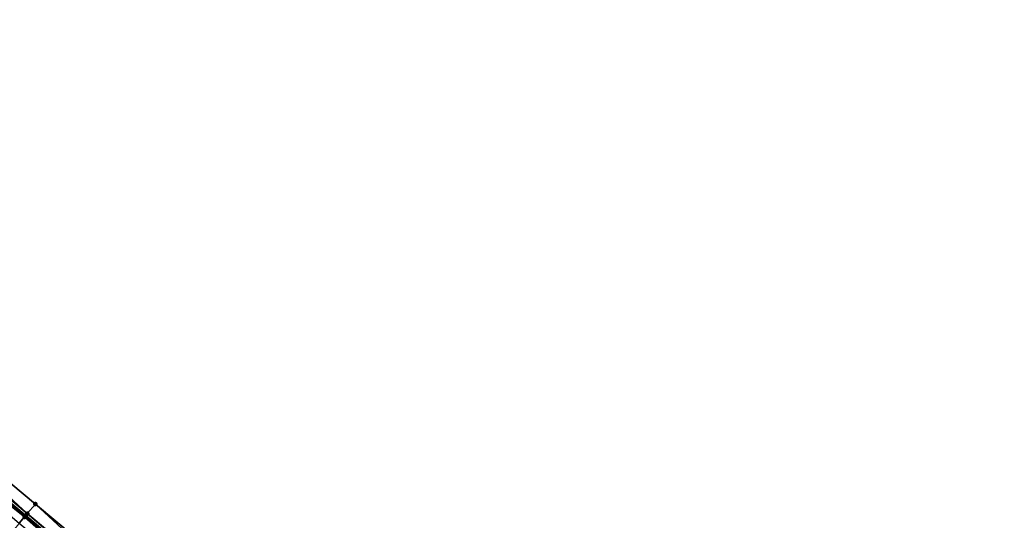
# Model space of a CAD drawing. Header units: feet. Extents: x 2007189 to 2022806, y 818621 to 837694.
# Tile 413 of 656: x 2017117 to 2017195, y 818850 to 818889. Entities that reach past the tile are written whole.
import ezdxf

# ---------------------------------------------------------------- set-up
doc = ezdxf.new("R2010")
doc.units = ezdxf.units.FT
doc.header["$MEASUREMENT"] = 0
for name, color, linetype, lineweight in [('EP_Travel Lane', 172, 'Continuous', 53), ('Road Shots', 141, 'Continuous', 100), ('Road X-Section', 40, 'Continuous', 13)]:
    doc.layers.add(name, color=color, linetype=linetype, lineweight=lineweight)
doc.layers.add('I-77-MM17-21_SB-Surface-Border', color=7, linetype='Continuous')
doc.layers.add('I-77-MM17-21_SB-Surface-TIN', color=7, linetype='Continuous')

msp = doc.modelspace()

# ---------------------------------------------------------------- linework, layer by layer
at = {"layer": 'EP_Travel Lane'}
msp.add_polyline3d([(2017071.0103465, 818888.3726488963, 278.9807868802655), (2017086.348633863, 818875.5380185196, 279.1001611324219), (2017101.687014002, 818862.7033105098, 279.1695159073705), (2017117.025386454, 818849.868608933, 279.242949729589), (2017132.363798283, 818837.0338744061, 279.2951834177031), (2017147.702261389, 818824.1990969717, 279.319731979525), (2017163.040738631, 818811.3643077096, 279.3366750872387), (2017178.379234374, 818798.5295029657, 279.3436157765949), (2017193.717850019, 818785.6945978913, 279.2859228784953), (2017209.069217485, 818772.8489755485, 279.2740053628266), (2017224.407591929, 818760.014025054, 279.2363006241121), (2017239.746218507, 818747.178863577, 279.2727614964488), (2017255.08455113, 818734.3439480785, 279.222759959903), (2017270.422764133, 818721.509132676, 279.1375823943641), (2017285.76092519, 818708.6743607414, 279.0371348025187), (2017301.099112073, 818695.8395671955, 278.9442828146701), (2017316.437250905, 818683.0048138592, 278.8373000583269), (2017331.775361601, 818670.1700840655, 278.7220561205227), (2017347.113417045, 818657.3354005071, 278.5905601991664), (2017362.467347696, 818644.47066308, 278.4045546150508), (2017368.32299968, 818639.537190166, 278.3972724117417)], dxfattribs=at)
at = {"layer": 'I-77-MM17-21_SB-Surface-Border', "color": 3, "linetype": 'Continuous', "lineweight": -3}
msp.add_polyline3d([(2017071.795391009, 818889.3107383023, 278.9555836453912), (2017086.491902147, 818875.709227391, 279.0983096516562), (2017102.472067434, 818863.6414153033, 279.1455697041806), (2017117.810444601, 818850.8067212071, 279.2194905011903), (2017133.148886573, 818837.971972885, 279.2584970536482), (2017149.129146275, 818825.9040817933, 279.2547709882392), (2017164.467599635, 818813.0693239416, 279.2876340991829), (2017179.806130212, 818800.2345014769, 279.2788143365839), (2017194.502974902, 818786.6327114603, 279.2416348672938), (2017209.852412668, 818773.7830903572, 279.2312687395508), (2017224.533861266, 818760.1646016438, 279.2329625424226), (2017240.500562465, 818748.0784724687, 279.2453868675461), (2017255.824464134, 818735.226308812, 279.2014465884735), (2017270.505686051, 818721.608010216, 279.1364210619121)], dxfattribs=at)
at = {"layer": 'I-77-MM17-21_SB-Surface-TIN', "color": 128, "linetype": 'Continuous', "lineweight": -3}
for points in [[(2017101.830287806, 818862.8745261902, 279.1677212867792), (2017117.168663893, 818850.0398329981, 279.2422274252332), (2017102.472067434, 818863.6414153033, 279.1455697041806)], [(2017102.472067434, 818863.6414153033, 279.1455697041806), (2017117.168663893, 818850.0398329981, 279.2422274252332), (2017117.810444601, 818850.8067212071, 279.2194905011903)], [(2017101.320499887, 818862.2653172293, 279.1741067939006), (2017116.950395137, 818849.7789903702, 279.2433277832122), (2017101.687014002, 818862.7033105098, 279.1695159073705)], [(2017101.830287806, 818862.8745261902, 279.1677212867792), (2017101.687014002, 818862.7033105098, 279.1695159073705), (2017117.025386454, 818849.868608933, 279.242949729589)], [(2017116.950395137, 818849.7789903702, 279.2433277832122), (2017117.025386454, 818849.868608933, 279.242949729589), (2017101.687014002, 818862.7033105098, 279.1695159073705)], [(2017101.830287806, 818862.8745261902, 279.1677212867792), (2017117.025386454, 818849.868608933, 279.242949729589), (2017117.168663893, 818850.0398329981, 279.2422274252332)], [(2017101.320499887, 818862.2653172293, 279.1741067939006), (2017116.526932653, 818849.2729033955, 279.2382757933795), (2017116.950395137, 818849.7789903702, 279.2433277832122)], [(2017117.168663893, 818850.0398329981, 279.2422274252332), (2017132.507084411, 818837.2051026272, 279.2928074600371), (2017117.810444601, 818850.8067212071, 279.2194905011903)], [(2017117.810444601, 818850.8067212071, 279.2194905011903), (2017132.507084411, 818837.2051026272, 279.2928074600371), (2017133.148886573, 818837.971972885, 279.2584970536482)], [(2017117.168663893, 818850.0398329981, 279.2422274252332), (2017117.025386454, 818849.868608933, 279.242949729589), (2017132.363798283, 818837.0338744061, 279.2951834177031)], [(2017117.168663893, 818850.0398329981, 279.2422274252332), (2017132.363798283, 818837.0338744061, 279.2951834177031), (2017132.507084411, 818837.2051026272, 279.2928074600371)], [(2017116.526932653, 818849.2729033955, 279.2382757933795), (2017131.956824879, 818836.5475076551, 279.2940059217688), (2017116.950395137, 818849.7789903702, 279.2433277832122)], [(2017116.950395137, 818849.7789903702, 279.2433277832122), (2017132.363798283, 818837.0338744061, 279.2951834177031), (2017117.025386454, 818849.868608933, 279.242949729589)], [(2017116.950395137, 818849.7789903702, 279.2433277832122), (2017132.247435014, 818836.8948192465, 279.2971129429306), (2017132.363798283, 818837.0338744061, 279.2951834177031)], [(2017116.950395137, 818849.7789903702, 279.2433277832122), (2017131.956824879, 818836.5475076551, 279.2940059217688), (2017132.247435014, 818836.8948192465, 279.2971129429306)]]:
    msp.add_3dface(points, dxfattribs=at)
at = {"layer": 'Road Shots', "lineweight": 100}
for p in [(2017117.810444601, 818850.8067212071, 279.2194905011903), (2017117.168663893, 818850.0398329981, 279.2422274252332), (2017116.950395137, 818849.7789903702, 279.2433277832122)]:
    msp.add_point(p, dxfattribs=at)
at = {"layer": 'Road X-Section', "extrusion": (0.7669212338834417, -0.641736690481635, 0.00241683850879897), "elevation": 1021484.548199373, "flags": 128}
msp.add_lwpolyline([(1922458.19369489, -2189.550096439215), (1922457.193694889, -2189.527359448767), (1922456.853577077, -2189.526259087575), (1922456.19369489, -2189.531311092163), (1922456.003958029, -2189.534180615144), (1922455.212434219, -2189.551219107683), (1922455.19369489, -2189.551718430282), (1922454.19369489, -2189.576372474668), (1922453.19369489, -2189.595407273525), (1922452.19369489, -2189.616113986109), (1922451.19369489, -2189.636788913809), (1922450.19369489, -2189.657142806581), (1922449.19369489, -2189.676098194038), (1922448.193694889, -2189.694854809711), (1922447.19369489, -2189.712470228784), (1922446.19369489, -2189.731620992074), (1922445.19369489, -2189.751971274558), (1922444.193694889, -2189.770022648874), (1922443.193694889, -2189.78691849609), (1922442.19369489, -2189.805108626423), (1922441.193694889, -2189.823841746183), (1922440.19369489, -2189.840571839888), (1922439.193694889, -2189.857227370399), (1922438.19369489, -2189.87463187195), (1922437.193694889, -2189.894130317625), (1922436.19369489, -2189.912642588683), (1922435.19369489, -2189.929233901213), (1922434.19369489, -2189.949165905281), (1922433.19369489, -2189.976582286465), (1922432.546243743, -2189.999759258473)], dxfattribs=at)

doc.saveas('drawing.dxf')
